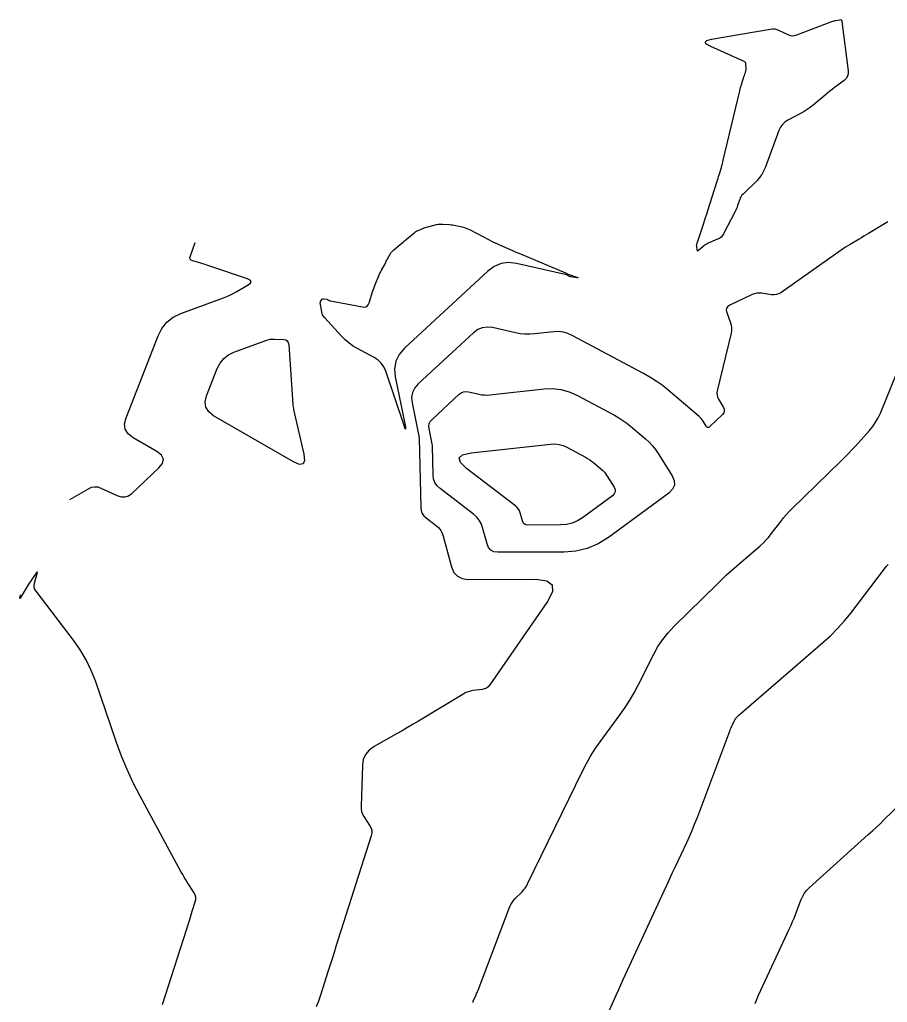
# Model space of a CAD drawing. Extents: x 658976 to 668726, y 639543 to 647196.
# Drawn here: x 662241.9 to 662302.1, y 643471.1 to 643539.3 of the extents above; entities that cross this region are included whole.
import ezdxf

# ---------------------------------------------------------------- set-up
doc = ezdxf.new("R2010")
doc.units = 0
doc.layers.add('Ex_Major Contours', color=7, linetype='Continuous')
doc.layers.add('Ex_Minor Contours', color=7, linetype='Continuous')

msp = doc.modelspace()

# ---------------------------------------------------------------- linework, layer by layer
at = {"layer": 'Ex_Major Contours'}
msp.add_lwpolyline([(662292.905, 643471.053), (662293.132, 643471.617), (662295.293, 643476.235), (662295.404, 643476.477), (662295.509, 643476.721), (662295.61, 643476.967), (662295.706, 643477.214), (662296.081, 643478.21), (662296.188, 643478.45), (662296.321, 643478.672), (662296.479, 643478.877), (662296.664, 643479.064), (662300.763, 643482.754), (662301.044, 643483.01), (662301.322, 643483.268), (662301.598, 643483.529), (662301.872, 643483.793), (662302.96, 643484.853)], dxfattribs=at)
at = {"layer": 'Ex_Minor Contours'}
for points in [[(662288.851, 643523.604), (662288.854, 643523.662), (662288.864, 643523.72), (662288.88, 643523.777), (662289.319, 643525.084), (662289.398, 643525.321), (662289.476, 643525.559), (662289.553, 643525.796), (662289.629, 643526.034), (662290.257, 643528.006), (662290.297, 643528.133), (662290.337, 643528.26), (662290.376, 643528.387), (662290.414, 643528.515), (662290.566, 643529.025), (662290.603, 643529.152), (662290.638, 643529.281), (662290.672, 643529.409), (662290.703, 643529.539), (662291.843, 643534.339), (662291.871, 643534.453), (662291.901, 643534.565), (662291.933, 643534.677), (662291.968, 643534.789), (662292.151, 643535.369), (662292.165, 643535.413), (662292.179, 643535.457), (662292.195, 643535.501), (662292.21, 643535.544), (662292.273, 643535.718), (662292.286, 643535.762), (662292.295, 643535.806), (662292.298, 643535.851), (662292.297, 643535.897), (662292.272, 643536.196), (662292.259, 643536.256), (662292.234, 643536.307), (662292.194, 643536.348), (662292.141, 643536.379), (662289.829, 643537.408), (662289.529, 643537.575), (662289.439, 643537.716), (662289.56, 643537.831), (662289.892, 643537.92), (662293.943, 643538.624), (662294.107, 643538.64), (662294.268, 643538.631), (662294.426, 643538.595), (662294.579, 643538.534), (662295.186, 643538.238), (662295.339, 643538.181), (662295.493, 643538.158), (662295.648, 643538.168), (662295.805, 643538.212), (662298.225, 643539.14), (662298.291, 643539.164), (662298.359, 643539.185), (662298.427, 643539.203), (662298.496, 643539.218), (662298.775, 643539.272), (662298.837, 643539.275), (662298.883, 643539.257), (662298.915, 643539.218), (662298.932, 643539.158), (662299.368, 643535.722), (662299.37, 643535.525), (662299.323, 643535.349), (662299.229, 643535.194), (662299.086, 643535.059), (662298.418, 643534.561), (662298.252, 643534.435), (662298.088, 643534.307), (662297.925, 643534.177), (662297.764, 643534.045), (662296.925, 643533.345), (662296.728, 643533.19), (662296.524, 643533.045), (662296.313, 643532.911), (662296.094, 643532.788), (662295.185, 643532.305), (662294.977, 643532.17), (662294.803, 643532.006), (662294.663, 643531.811), (662294.558, 643531.586), (662293.603, 643528.997), (662293.499, 643528.757), (662293.371, 643528.532), (662293.219, 643528.323), (662293.042, 643528.13), (662292.071, 643527.175), (662291.996, 643527.093), (662291.933, 643527.004), (662291.88, 643526.908), (662291.838, 643526.805), (662291.692, 643526.38), (662291.654, 643526.274), (662291.612, 643526.17), (662291.566, 643526.068), (662291.517, 643525.967), (662290.721, 643524.421), (662290.644, 643524.297), (662290.549, 643524.193), (662290.437, 643524.108), (662290.308, 643524.042), (662289.659, 643523.777), (662289.571, 643523.736), (662289.487, 643523.689), (662289.407, 643523.635), (662289.332, 643523.574), (662288.983, 643523.267), (662288.943, 643523.24), (662288.912, 643523.237), (662288.892, 643523.26), (662288.88, 643523.307), (662288.855, 643523.545)], [(662268.652, 643511.018), (662268.654, 643511), (662268.656, 643510.983), (662268.657, 643510.966), (662268.658, 643510.896), (662268.658, 643510.883), (662268.656, 643510.878), (662268.652, 643510.882), (662268.647, 643510.894), (662268.615, 643510.978), (662268.607, 643510.997), (662268.6, 643511.017), (662268.593, 643511.036), (662268.587, 643511.056), (662267.288, 643514.885), (662267.156, 643515.186), (662266.975, 643515.447), (662266.748, 643515.668), (662266.472, 643515.848), (662265.267, 643516.492), (662264.98, 643516.661), (662264.711, 643516.853), (662264.46, 643517.066), (662264.225, 643517.302), (662263.026, 643518.614), (662262.956, 643518.703), (662262.901, 643518.798), (662262.862, 643518.901), (662262.837, 643519.011), (662262.744, 643519.625), (662262.742, 643519.658), (662262.746, 643519.69), (662262.756, 643519.72), (662262.772, 643519.75), (662262.849, 643519.863), (662262.87, 643519.888), (662262.895, 643519.904), (662262.924, 643519.912), (662262.956, 643519.912), (662263.183, 643519.885), (662263.206, 643519.881), (662263.229, 643519.874), (662263.251, 643519.865), (662263.272, 643519.853), (662263.354, 643519.801), (662263.375, 643519.789), (662263.397, 643519.779), (662263.419, 643519.772), (662263.443, 643519.766), (662265.665, 643519.351), (662265.832, 643519.343), (662265.967, 643519.389), (662266.069, 643519.488), (662266.139, 643519.64), (662266.385, 643520.459), (662266.424, 643520.585), (662266.468, 643520.71), (662266.514, 643520.834), (662266.565, 643520.956), (662266.785, 643521.469), (662266.833, 643521.577), (662266.883, 643521.684), (662266.935, 643521.79), (662266.989, 643521.894), (662267.233, 643522.351), (662267.278, 643522.435), (662267.323, 643522.518), (662267.368, 643522.601), (662267.414, 643522.684), (662267.598, 643523.015), (662267.647, 643523.095), (662267.703, 643523.17), (662267.765, 643523.239), (662267.835, 643523.302), (662268.291, 643523.684), (662268.392, 643523.768), (662268.492, 643523.852), (662268.592, 643523.937), (662268.692, 643524.021), (662269.222, 643524.469), (662269.293, 643524.524), (662269.366, 643524.574), (662269.444, 643524.618), (662269.524, 643524.656), (662269.854, 643524.798), (662269.937, 643524.832), (662270.021, 643524.862), (662270.107, 643524.889), (662270.193, 643524.911), (662270.809, 643525.058), (662270.919, 643525.08), (662271.029, 643525.093), (662271.14, 643525.098), (662271.252, 643525.095), (662271.701, 643525.065), (662271.813, 643525.055), (662271.924, 643525.041), (662272.034, 643525.022), (662272.144, 643524.998), (662272.668, 643524.874), (662272.79, 643524.841), (662272.91, 643524.801), (662273.027, 643524.753), (662273.14, 643524.697), (662274.45, 643524.007), (662274.628, 643523.915), (662274.807, 643523.827), (662274.988, 643523.742), (662275.171, 643523.66), (662275.904, 643523.34), (662276.088, 643523.26), (662276.272, 643523.18), (662276.456, 643523.102), (662276.64, 643523.023), (662279.752, 643521.708), (662279.768, 643521.701), (662279.784, 643521.693), (662279.799, 643521.686), (662279.815, 643521.678), (662279.877, 643521.646), (662279.893, 643521.638), (662279.908, 643521.631), (662279.924, 643521.624), (662279.941, 643521.618), (662280.544, 643521.41), (662280.602, 643521.388), (662280.619, 643521.376), (662280.598, 643521.373), (662280.537, 643521.38), (662280.131, 643521.437), (662280.093, 643521.444), (662280.056, 643521.455), (662280.021, 643521.468), (662279.986, 643521.485), (662279.789, 643521.59), (662279.785, 643521.592), (662279.781, 643521.593), (662279.777, 643521.594), (662279.772, 643521.593), (662279.755, 643521.592), (662279.751, 643521.591), (662279.747, 643521.591), (662279.742, 643521.592), (662279.738, 643521.592), (662276.348, 643522.364), (662275.799, 643522.427), (662275.285, 643522.36), (662274.806, 643522.162), (662274.362, 643521.833), (662268.577, 643516.486), (662268.209, 643516.059), (662267.98, 643515.587), (662267.89, 643515.069), (662267.94, 643514.507), (662268.649, 643511.035)], [(662260.35, 643517.062), (662260.454, 643516.998), (662260.52, 643516.895), (662260.55, 643516.755), (662260.838, 643512.594), (662260.846, 643512.505), (662260.858, 643512.416), (662260.872, 643512.328), (662260.891, 643512.241), (662261.601, 643509.139), (662261.65, 643508.696), (662261.546, 643508.46), (662261.29, 643508.43), (662260.881, 643508.607), (662255.344, 643511.807), (662254.999, 643512.076), (662254.803, 643512.397), (662254.756, 643512.77), (662254.857, 643513.195), (662255.59, 643515.074), (662255.784, 643515.457), (662256.042, 643515.774), (662256.364, 643516.025), (662256.749, 643516.212), (662258.957, 643517.026), (662259.107, 643517.074), (662259.26, 643517.105), (662259.416, 643517.121), (662259.573, 643517.121), (662260.21, 643517.089)], [(662282.023, 643502.92), (662281.267, 643502.601), (662280.469, 643502.409), (662279.629, 643502.345), (662275.055, 643502.343), (662274.786, 643502.378), (662274.573, 643502.485), (662274.413, 643502.664), (662274.309, 643502.913), (662273.999, 643504.055), (662273.902, 643504.327), (662273.766, 643504.573), (662273.59, 643504.792), (662273.375, 643504.985), (662271.058, 643506.757), (662270.849, 643506.953), (662270.699, 643507.178), (662270.605, 643507.432), (662270.569, 643507.716), (662270.52, 643509.702), (662270.518, 643509.735), (662270.515, 643509.768), (662270.511, 643509.8), (662270.505, 643509.832), (662270.285, 643510.909), (662270.269, 643511.092), (662270.298, 643511.26), (662270.372, 643511.414), (662270.492, 643511.553), (662272.375, 643513.293), (662272.52, 643513.4), (662272.676, 643513.465), (662272.843, 643513.487), (662273.021, 643513.466), (662273.759, 643513.298), (662273.944, 643513.264), (662274.129, 643513.246), (662274.316, 643513.243), (662274.503, 643513.256), (662278.269, 643513.669), (662278.863, 643513.691), (662279.441, 643513.625), (662280.001, 643513.471), (662280.545, 643513.23), (662283.155, 643511.835), (662283.45, 643511.668), (662283.734, 643511.485), (662284.008, 643511.288), (662284.273, 643511.076), (662285.309, 643510.198), (662285.558, 643509.969), (662285.787, 643509.724), (662285.997, 643509.461), (662286.186, 643509.182), (662287.144, 643507.643), (662287.294, 643507.304), (662287.306, 643506.991), (662287.179, 643506.705), (662286.914, 643506.445), (662282.737, 643503.367)], [(662280.584, 643504.513), (662280.21, 643504.355), (662279.814, 643504.26), (662279.398, 643504.228), (662277.132, 643504.227), (662276.999, 643504.245), (662276.893, 643504.298), (662276.814, 643504.386), (662276.762, 643504.51), (662276.609, 643505.076), (662276.56, 643505.211), (662276.493, 643505.332), (662276.406, 643505.441), (662276.299, 643505.536), (662272.895, 643508.14), (662272.46, 643508.556), (662272.366, 643508.876), (662272.612, 643509.102), (662273.2, 643509.233), (662278.724, 643509.839), (662279.019, 643509.85), (662279.305, 643509.817), (662279.582, 643509.741), (662279.852, 643509.621), (662281.145, 643508.93), (662281.291, 643508.847), (662281.432, 643508.757), (662281.568, 643508.659), (662281.699, 643508.554), (662282.212, 643508.119), (662282.336, 643508.006), (662282.449, 643507.884), (662282.553, 643507.754), (662282.647, 643507.616), (662283.121, 643506.853), (662283.196, 643506.685), (662283.202, 643506.53), (662283.139, 643506.388), (662283.007, 643506.26), (662280.938, 643504.735)]]:
    msp.add_lwpolyline(points, close=True, dxfattribs=at)
for points in [[(662302.11, 643525.254), (662301.875, 643525.108), (662300.765, 643524.439), (662300.607, 643524.344), (662300.449, 643524.249), (662300.291, 643524.155), (662300.132, 643524.061), (662299.498, 643523.687), (662299.34, 643523.592), (662299.185, 643523.494), (662299.031, 643523.393), (662298.879, 643523.289), (662294.684, 643520.34), (662294.538, 643520.255), (662294.384, 643520.202), (662294.222, 643520.182), (662294.053, 643520.193), (662293.363, 643520.301), (662293.192, 643520.315), (662293.025, 643520.304), (662292.861, 643520.267), (662292.701, 643520.205), (662291.155, 643519.47), (662291.015, 643519.378), (662290.933, 643519.262), (662290.909, 643519.122), (662290.943, 643518.958), (662291.196, 643518.254), (662291.246, 643518.077), (662291.269, 643517.899), (662291.266, 643517.719), (662291.236, 643517.538), (662290.284, 643513.541), (662290.262, 643513.386), (662290.269, 643513.235), (662290.307, 643513.088), (662290.374, 643512.946), (662290.704, 643512.387), (662290.762, 643512.251), (662290.769, 643512.121), (662290.727, 643511.998), (662290.636, 643511.882), (662289.777, 643511.052), (662289.704, 643510.999), (662289.637, 643510.987), (662289.574, 643511.015), (662289.517, 643511.084), (662289.296, 643511.438), (662289.238, 643511.524), (662289.173, 643511.605), (662289.103, 643511.68), (662289.026, 643511.75), (662286.846, 643513.598), (662286.449, 643513.917), (662286.036, 643514.214), (662285.608, 643514.488), (662285.165, 643514.74), (662280.225, 643517.379), (662279.922, 643517.514), (662279.609, 643517.6), (662279.287, 643517.636), (662278.955, 643517.624), (662277.61, 643517.476), (662277.274, 643517.453), (662276.94, 643517.459), (662276.608, 643517.492), (662276.277, 643517.553), (662274.685, 643517.915), (662274.321, 643517.957), (662273.98, 643517.912), (662273.663, 643517.781), (662273.369, 643517.563), (662269.535, 643514.02), (662269.291, 643513.736), (662269.139, 643513.424), (662269.079, 643513.081), (662269.112, 643512.708), (662269.56, 643510.515), (662269.572, 643510.449), (662269.581, 643510.384), (662269.587, 643510.317), (662269.59, 643510.251), (662269.71, 643505.444), (662269.737, 643505.229), (662269.808, 643505.036), (662269.922, 643504.865), (662270.08, 643504.717), (662270.798, 643504.168), (662270.962, 643504.021), (662271.097, 643503.853), (662271.201, 643503.665), (662271.275, 643503.457), (662271.855, 643501.317), (662272.013, 643500.941), (662272.252, 643500.673), (662272.574, 643500.512), (662272.978, 643500.458), (662277.699, 643500.46), (662278.451, 643500.365), (662278.836, 643500.076), (662278.854, 643499.596), (662278.505, 643498.923), (662274.496, 643493.134), (662274.393, 643493.012), (662274.271, 643492.919), (662274.132, 643492.855), (662273.976, 643492.82), (662273.314, 643492.739), (662273.152, 643492.71), (662272.995, 643492.665), (662272.844, 643492.604), (662272.698, 643492.526), (662269.564, 643490.632), (662269.181, 643490.404), (662268.797, 643490.178), (662268.411, 643489.956), (662268.024, 643489.736), (662266.469, 643488.866), (662266.127, 643488.62), (662265.879, 643488.317), (662265.724, 643487.957), (662265.662, 643487.54), (662265.569, 643484.729), (662265.577, 643484.54), (662265.612, 643484.358), (662265.675, 643484.184), (662265.767, 643484.018), (662266.188, 643483.368), (662266.272, 643483.203), (662266.316, 643483.032), (662266.319, 643482.856), (662266.281, 643482.674), (662263.831, 643474.99), (662263.697, 643474.57), (662263.563, 643474.15), (662263.429, 643473.731), (662263.294, 643473.311), (662262.756, 643471.632), (662262.612, 643471.216), (662262.451, 643470.808)], [(662245.374, 643505.995), (662246.652, 643506.747), (662246.866, 643506.844), (662247.083, 643506.884), (662247.304, 643506.867), (662247.527, 643506.792), (662248.692, 643506.26), (662248.955, 643506.177), (662249.204, 643506.177), (662249.44, 643506.257), (662249.662, 643506.419), (662251.541, 643508.185), (662251.795, 643508.502), (662251.858, 643508.798), (662251.729, 643509.071), (662251.41, 643509.322), (662249.749, 643510.282), (662249.407, 643510.548), (662249.213, 643510.865), (662249.166, 643511.234), (662249.267, 643511.655), (662251.485, 643517.343), (662251.749, 643517.864), (662252.1, 643518.296), (662252.539, 643518.639), (662253.065, 643518.893), (662256.022, 643519.984), (662256.249, 643520.073), (662256.471, 643520.172), (662256.688, 643520.281), (662256.9, 643520.4), (662257.741, 643520.894), (662257.896, 643521.011), (662257.941, 643521.118), (662257.876, 643521.213), (662257.7, 643521.298), (662255.018, 643522.21), (662254.881, 643522.256), (662254.743, 643522.301), (662254.604, 643522.343), (662254.465, 643522.385), (662253.907, 643522.546), (662253.791, 643522.599), (662253.723, 643522.675), (662253.702, 643522.776), (662253.728, 643522.9), (662254.065, 643523.824)], [(662273.356, 643471.122), (662273.355, 643471.13), (662273.354, 643471.137), (662273.354, 643471.144), (662273.353, 643471.179), (662273.353, 643471.187), (662273.354, 643471.195), (662273.356, 643471.202), (662273.359, 643471.21), (662273.555, 643471.654), (662273.589, 643471.73), (662273.621, 643471.807), (662273.652, 643471.885), (662273.683, 643471.963), (662275.899, 643477.762), (662275.966, 643477.915), (662276.049, 643478.058), (662276.146, 643478.193), (662276.258, 643478.317), (662276.736, 643478.796), (662276.85, 643478.92), (662276.952, 643479.052), (662277.043, 643479.191), (662277.123, 643479.34), (662280.931, 643487.157), (662281.202, 643487.684), (662281.496, 643488.196), (662281.813, 643488.695), (662282.152, 643489.18), (662283.556, 643491.093), (662283.896, 643491.578), (662284.215, 643492.076), (662284.513, 643492.587), (662284.79, 643493.11), (662285.877, 643495.276), (662286.167, 643495.799), (662286.497, 643496.293), (662286.867, 643496.759), (662287.276, 643497.194), (662290.273, 643500.135), (662290.601, 643500.452), (662290.933, 643500.763), (662291.271, 643501.069), (662291.614, 643501.37), (662293.258, 643502.789), (662293.466, 643502.978), (662293.663, 643503.177), (662293.85, 643503.387), (662294.026, 643503.606), (662294.709, 643504.503), (662294.883, 643504.724), (662295.066, 643504.937), (662295.256, 643505.144), (662295.454, 643505.344), (662298.858, 643508.654), (662299.116, 643508.909), (662299.37, 643509.168), (662299.62, 643509.432), (662299.865, 643509.699), (662300.839, 643510.777), (662301.069, 643511.055), (662301.272, 643511.349), (662301.449, 643511.661), (662301.599, 643511.989), (662303.436, 643516.497)], [(662282.622, 643470.153), (662283.268, 643471.612), (662283.43, 643471.976), (662283.594, 643472.339), (662283.759, 643472.702), (662283.925, 643473.065), (662286.605, 643478.867), (662286.799, 643479.285), (662286.993, 643479.703), (662287.187, 643480.121), (662287.383, 643480.538), (662288.164, 643482.207), (662288.355, 643482.626), (662288.538, 643483.049), (662288.713, 643483.475), (662288.879, 643483.904), (662291.177, 643490.006), (662291.211, 643490.091), (662291.246, 643490.176), (662291.284, 643490.259), (662291.324, 643490.342), (662291.545, 643490.782), (662291.56, 643490.808), (662291.576, 643490.832), (662291.594, 643490.855), (662291.614, 643490.877), (662291.699, 643490.96), (662291.72, 643490.98), (662291.742, 643491), (662291.764, 643491.02), (662291.786, 643491.04), (662297.613, 643496.069), (662298.136, 643496.545), (662298.632, 643497.046), (662299.102, 643497.572), (662299.544, 643498.124), (662301.874, 643501.185), (662302, 643501.344), (662302.131, 643501.498)], [(662251.79, 643470.983), (662253.656, 643476.8), (662253.708, 643476.963), (662253.76, 643477.126), (662253.812, 643477.289), (662253.864, 643477.452), (662254.072, 643478.105), (662254.106, 643478.266), (662254.104, 643478.421), (662254.065, 643478.572), (662253.99, 643478.719), (662253.512, 643479.457), (662253.403, 643479.628), (662253.297, 643479.802), (662253.195, 643479.978), (662253.097, 643480.156), (662250.22, 643485.461), (662249.757, 643486.358), (662249.332, 643487.273), (662248.946, 643488.204), (662248.599, 643489.153), (662247.137, 643493.411), (662246.855, 643494.137), (662246.518, 643494.835), (662246.126, 643495.502), (662245.68, 643496.141), (662243.023, 643499.635), (662242.945, 643499.763), (662242.901, 643499.897), (662242.891, 643500.038), (662242.915, 643500.186), (662243.096, 643500.856), (662243.115, 643500.946), (662243.109, 643500.981), (662243.078, 643500.963), (662243.022, 643500.89), (662242.748, 643500.489), (662242.68, 643500.388), (662242.613, 643500.287), (662242.547, 643500.185), (662242.482, 643500.082), (662241.909, 643499.161), (662241.893, 643499.139), (662241.885, 643499.133), (662241.883, 643499.143), (662241.889, 643499.17), (662241.946, 643499.379)]]:
    msp.add_lwpolyline(points, dxfattribs=at)

doc.saveas('drawing.dxf')
